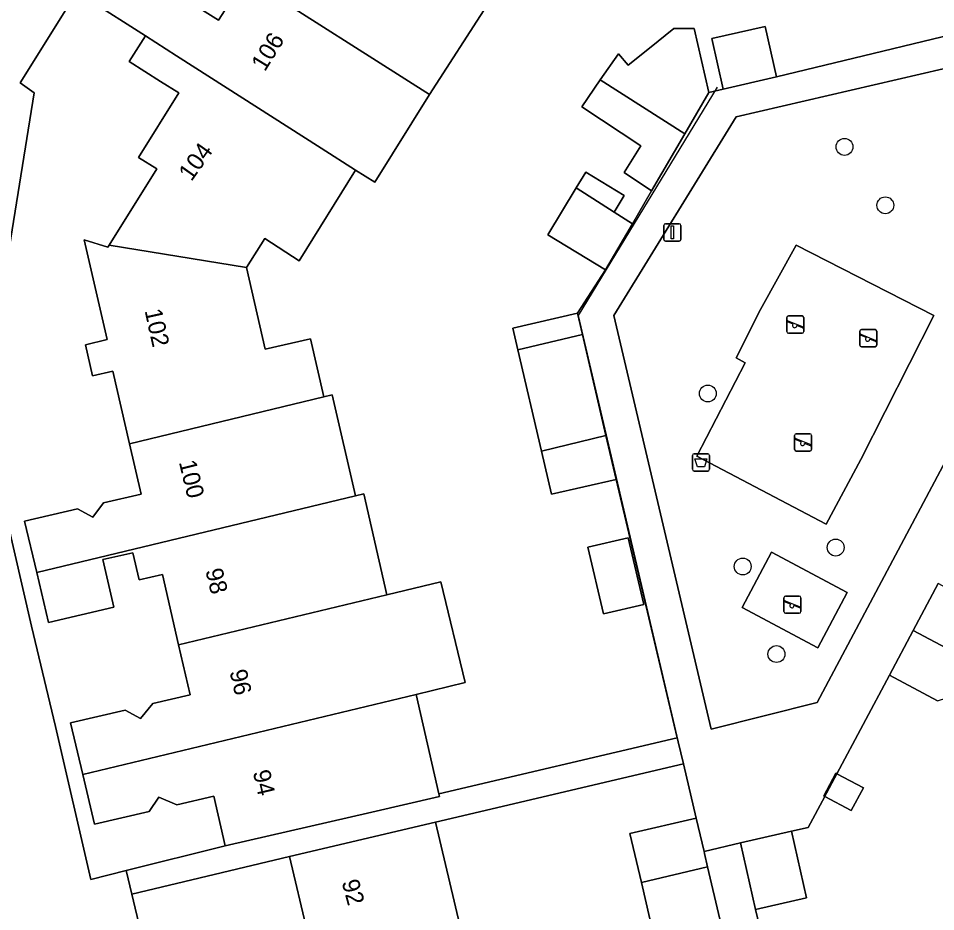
# Model space of a CAD drawing. Extents: x 158455 to 159797, y 387218 to 388672.
# Drawn here: x 159320.9 to 159374, y 388532 to 388583.8 of the extents above; entities that cross this region are included whole.
import ezdxf

# ---------------------------------------------------------------- set-up
doc = ezdxf.new("R2010")
doc.units = 0
for name, color, linetype in [('IMGEO_Afvalbak', 7, 'Continuous'), ('IMGEO_Boom', 7, 'Continuous'), ('IMGEO_Erf', 7, 'Continuous'), ('IMGEO_Groenvoorziening', 7, 'Continuous'), ('IMGEO_Lichtmast', 7, 'Continuous'), ('IMGEO_Muur', 7, 'Continuous'), ('IMGEO_Pand', 7, 'Continuous'), ('IMGEO_Pand_nummerreeks', 7, 'Continuous'), ('IMGEO_Rijbaan_lokaal_open', 7, 'Continuous'), ('IMGEO_Speelvoorziening', 7, 'Continuous'), ('IMGEO_Terreindeel_open', 7, 'Continuous'), ('IMGEO_Terreindeel_zand', 7, 'Continuous'), ('IMGEO_Voetpad_open', 7, 'Continuous')]:
    doc.layers.add(name, color=color, linetype=linetype)

msp = doc.modelspace()

# ---------------------------------------------------------------- linework, layer by layer
at = {"layer": 'IMGEO_Afvalbak'}
for p, q in [((159359.943, 388557.661), (159359.943, 388558.461)), ((159359.943, 388558.461), (159359.943, 388557.661)), ((159360.043, 388558.561), (159360.833, 388558.561)), ((159360.833, 388558.561), (159360.043, 388558.561)), ((159360.933, 388558.461), (159360.933, 388557.661)), ((159360.933, 388557.661), (159360.933, 388558.461)), ((159360.833, 388557.561), (159360.043, 388557.561)), ((159360.043, 388557.561), (159360.833, 388557.561))]:
    msp.add_line(p, q, dxfattribs=at)
msp.add_lwpolyline([(159360.086, 388558.275), (159360.79, 388558.275), (159360.641, 388557.805), (159360.235, 388557.805), (159360.086, 388558.275)], dxfattribs=at)
for centre, start, end in [((159360.043, 388558.461), 90, 180), ((159360.043, 388558.461), 90, 180), ((159360.833, 388558.461), 0, 90), ((159360.833, 388558.461), 360, 90), ((159360.043, 388557.661), 180, 270), ((159360.043, 388557.661), 180, 270), ((159360.833, 388557.661), 270, 0), ((159360.833, 388557.661), 270, 0)]:
    msp.add_arc(centre, 0.1, start, end, dxfattribs=at)
at = {"layer": 'IMGEO_Boom'}
for centre in [(159368.755, 388576.334), (159371.122, 388572.952), (159360.838, 388562.05), (159368.245, 388553.127), (159362.86, 388552.035), (159364.811, 388546.961)]:
    msp.add_circle(centre, 0.489, dxfattribs=at)
at = {"layer": 'IMGEO_Erf'}
for points in [[(159325.767, 388587.7), (159321.01, 388580.049), (159321.822, 388579.463), (159319.251, 388563.589)], [(159330.087, 388585.197), (159332.502, 388583.668), (159334.079, 388586.149)], [(159318.243, 388563.354), (159321.662, 388548.573), (159323.051, 388542.774), (159325.091, 388533.908), (159327.147, 388534.427), (159332.88, 388535.85), (159332.218, 388538.73), (159330.084, 388538.227), (159329.044, 388538.67), (159328.478, 388537.848), (159325.312, 388537.101), (159324.633, 388539.979), (159323.928, 388542.969), (159327.094, 388543.716), (159327.968, 388543.234), (159328.69, 388544.093), (159330.849, 388544.602), (159330.185, 388547.488), (159329.245, 388551.575), (159327.895, 388551.264), (159327.534, 388552.833), (159325.786, 388552.431), (159326.435, 388549.679), (159322.645, 388548.784), (159321.962, 388551.68), (159321.261, 388554.649), (159324.331, 388555.374), (159325.207, 388554.882), (159325.825, 388555.722), (159328.008, 388556.224), (159327.336, 388559.145), (159326.371, 388563.343), (159325.196, 388563.073), (159324.78, 388564.88), (159326.047, 388565.172), (159324.718, 388570.947), (159326.089, 388570.522), (159326.167, 388570.646), (159328.927, 388575.056), (159327.855, 388575.727), (159330.195, 388579.464), (159329.137, 388580.127), (159327.32, 388581.291), (159328.266, 388582.766), (159324.928, 388584.905)], [(159348.06, 388584.544), (159344.722, 388579.371), (159341.542, 388574.284), (159340.436, 388574.99), (159337.157, 388569.746), (159335.176, 388571.035), (159334.117, 388569.341), (159335.203, 388564.618), (159337.822, 388565.22), (159338.595, 388561.855), (159339.086, 388561.973), (159340.431, 388556.125), (159340.906, 388556.239), (159342.251, 388550.392), (159345.369, 388551.142), (159346.774, 388545.308), (159343.939, 388544.626), (159345.264, 388538.862), (159359.069, 388542.111), (159355.522, 388557.079), (159351.791, 388556.216), (159351.209, 388558.708), (159349.839, 388564.578), (159349.545, 388565.834), (159353.296, 388566.702), (159354.92, 388569.218), (159351.572, 388571.234), (159353.221, 388573.958), (159353.772, 388574.869), (159355.999, 388573.521), (159355.417, 388572.56), (159356.475, 388571.886), (159357.582, 388573.785), (159355.999, 388574.854), (159356.952, 388576.406), (159353.535, 388578.658), (159354.607, 388580.212), (159355.656, 388581.733), (159356.219, 388581.063), (159357.464, 388582.063), (159358.878, 388583.199), (159360.056, 388583.197), (159360.906, 388579.488), (159361.727, 388579.688), (159361.065, 388582.614), (159364.152, 388583.312), (159364.814, 388580.386), (159378.886, 388583.796)], [(159374.146, 388544.261), (159371.357, 388545.745), (159368.313, 388540.026), (159369.849, 388539.209), (159369.15, 388537.897), (159367.614, 388538.714), (159366.658, 388536.917), (159365.679, 388536.694), (159366.555, 388532.843), (159363.61, 388532.173), (159366.566, 388519.786), (159368.003, 388520.126), (159366.947, 388524.584), (159373.058, 388526.032), (159373.805, 388522.88), (159374.41, 388523.023)], [(159357.698, 388530.705), (159356.987, 388533.729), (159356.321, 388536.559), (159360.162, 388537.462), (159359.427, 388540.594), (159345.063, 388537.222), (159346.471, 388531.251)]]:
    msp.add_lwpolyline(points, dxfattribs=at)
for points in [[(159356.224, 388553.692), (159357.127, 388549.829), (159354.79, 388549.283), (159353.887, 388553.146)], [(159336.612, 388535.228), (159327.476, 388533.049), (159331.007, 388518.243), (159337.065, 388519.672), (159338.31, 388519.196), (159338.808, 388520.083), (159338.094, 388523.111), (159336.716, 388528.952), (159336.327, 388530.599), (159337.631, 388530.907)]]:
    msp.add_lwpolyline(points, close=True, dxfattribs=at)
at = {"layer": 'IMGEO_Groenvoorziening'}
for points in [[(159381.271, 388570.659), (159378.462, 388581.785), (159362.479, 388578.079), (159355.4, 388566.571), (159361.041, 388542.607), (159367.171, 388544.163)], [(159360.202, 388558.419), (159363.001, 388563.828), (159362.471, 388564.11), (159363.898, 388566.919), (159365.948, 388570.638), (159373.924, 388566.561), (159369.694, 388558.227), (159367.703, 388554.484)], [(159364.524, 388552.856), (159368.912, 388550.522), (159367.207, 388547.317), (159362.819, 388549.651)]]:
    msp.add_lwpolyline(points, close=True, dxfattribs=at)
at = {"layer": 'IMGEO_Lichtmast'}
for p, q in [((159358.289, 388570.98), (159358.289, 388571.78)), ((159358.289, 388571.78), (159358.289, 388570.98)), ((159358.389, 388571.88), (159359.179, 388571.88)), ((159359.179, 388571.88), (159358.389, 388571.88)), ((159359.279, 388571.78), (159359.279, 388570.98)), ((159359.279, 388570.98), (159359.279, 388571.78)), ((159359.179, 388570.88), (159358.389, 388570.88)), ((159358.389, 388570.88), (159359.179, 388570.88))]:
    msp.add_line(p, q, dxfattribs=at)
msp.add_lwpolyline([(159358.709, 388571.755), (159358.859, 388571.755), (159358.859, 388571.005), (159358.709, 388571.005), (159358.709, 388571.755)], dxfattribs=at)
for centre, start, end in [((159358.389, 388571.78), 90, 180), ((159358.389, 388571.78), 90, 180), ((159359.179, 388571.78), 0, 90), ((159359.179, 388571.78), 360, 90), ((159358.389, 388570.98), 180, 270), ((159358.389, 388570.98), 180, 270), ((159359.179, 388570.98), 270, 0), ((159359.179, 388570.98), 270, 0)]:
    msp.add_arc(centre, 0.1, start, end, dxfattribs=at)
at = {"layer": 'IMGEO_Muur'}
for points in [[(159361.383, 388579.786), (159353.327, 388566.568), (159359.123, 388541.885)], [(159371.357, 388545.745), (159366.658, 388536.917), (159365.679, 388536.694)], [(159359.423, 388540.61), (159360.162, 388537.462)]]:
    msp.add_lwpolyline(points, dxfattribs=at)
at = {"layer": 'IMGEO_Pand'}
for points in [[(159334.079, 388586.149), (159344.722, 388579.371), (159348.06, 388584.544), (159344.821, 388586.464), (159336.218, 388591.96), (159331.356, 388595.035), (159329.75, 388592.507), (159333.239, 388590.289), (159335.711, 388588.719)], [(159334.079, 388586.149), (159332.502, 388583.668), (159330.087, 388585.197), (159326.558, 388587.433), (159326.481, 388587.313), (159324.928, 388584.905), (159328.266, 388582.766), (159330.067, 388581.612), (159338.444, 388576.262), (159340.436, 388574.99), (159341.542, 388574.284), (159344.722, 388579.371)], [(159360.056, 388583.197), (159358.878, 388583.199), (159357.464, 388582.063), (159356.219, 388581.063), (159355.656, 388581.733), (159354.607, 388580.212), (159359.504, 388577.084), (159360.906, 388579.488)], [(159361.727, 388579.688), (159364.814, 388580.386), (159364.152, 388583.312), (159361.065, 388582.614)], [(159340.436, 388574.99), (159338.444, 388576.262), (159330.067, 388581.612), (159328.266, 388582.766), (159327.32, 388581.291), (159329.137, 388580.127), (159330.195, 388579.464), (159327.855, 388575.727), (159328.927, 388575.056), (159326.167, 388570.646), (159334.117, 388569.341), (159335.176, 388571.035), (159337.157, 388569.746)], [(159354.607, 388580.212), (159353.535, 388578.658), (159356.952, 388576.406), (159355.999, 388574.854), (159357.582, 388573.785), (159359.504, 388577.084)], [(159353.221, 388573.958), (159355.417, 388572.56), (159355.999, 388573.521), (159353.772, 388574.869)], [(159356.475, 388571.886), (159355.417, 388572.56), (159353.221, 388573.958), (159351.572, 388571.234), (159354.92, 388569.218)], [(159326.167, 388570.646), (159326.089, 388570.522), (159324.718, 388570.947), (159326.047, 388565.172), (159324.78, 388564.88), (159325.196, 388563.073), (159326.371, 388563.343), (159327.336, 388559.145), (159338.595, 388561.855), (159337.822, 388565.22), (159335.203, 388564.618), (159334.117, 388569.341)], [(159353.583, 388565.462), (159353.296, 388566.702), (159349.545, 388565.834), (159349.839, 388564.578)], [(159353.583, 388565.462), (159349.839, 388564.578), (159351.209, 388558.708), (159354.935, 388559.615)], [(159321.962, 388551.68), (159340.431, 388556.125), (159339.086, 388561.973), (159338.595, 388561.855), (159327.336, 388559.145), (159328.008, 388556.224), (159325.825, 388555.722), (159325.207, 388554.882), (159324.331, 388555.374), (159321.261, 388554.649)], [(159354.935, 388559.615), (159351.209, 388558.708), (159351.791, 388556.216), (159355.522, 388557.079)], [(159330.185, 388547.488), (159342.251, 388550.392), (159340.906, 388556.239), (159340.431, 388556.125), (159321.962, 388551.68), (159322.645, 388548.784), (159326.435, 388549.679), (159325.786, 388552.431), (159327.534, 388552.833), (159327.895, 388551.264), (159329.245, 388551.575)], [(159356.224, 388553.692), (159353.887, 388553.146), (159354.79, 388549.283), (159357.127, 388549.829)], [(159345.369, 388551.142), (159342.251, 388550.392), (159330.185, 388547.488), (159330.849, 388544.602), (159328.69, 388544.093), (159327.968, 388543.234), (159327.094, 388543.716), (159323.928, 388542.969), (159324.633, 388539.979), (159343.939, 388544.626), (159346.774, 388545.308)], [(159374.175, 388551.041), (159372.732, 388548.33), (159376.221, 388546.477), (159377.269, 388548.448), (159376.954, 388549.563)], [(159376.221, 388546.477), (159372.732, 388548.33), (159371.357, 388545.745), (159374.146, 388544.261), (159375.22, 388544.596)], [(159343.939, 388544.626), (159324.633, 388539.979), (159325.312, 388537.101), (159328.478, 388537.848), (159329.044, 388538.67), (159330.084, 388538.227), (159332.218, 388538.73), (159332.88, 388535.85), (159341.369, 388537.802), (159345.3, 388538.706), (159345.264, 388538.862)], [(159368.313, 388540.026), (159368.263, 388540.053), (159367.565, 388538.74), (159367.614, 388538.714), (159369.15, 388537.897), (159369.849, 388539.209)], [(159360.619, 388535.525), (159360.162, 388537.462), (159356.321, 388536.559), (159356.987, 388533.729), (159360.829, 388534.635), (159360.648, 388535.402)], [(159336.716, 388528.952), (159346.471, 388531.251), (159345.063, 388537.222), (159336.612, 388535.228), (159337.631, 388530.907), (159336.327, 388530.599)], [(159362.734, 388536.024), (159363.61, 388532.173), (159366.555, 388532.843), (159365.679, 388536.694)], [(159356.987, 388533.729), (159357.698, 388530.705), (159356.095, 388530.314), (159356.767, 388527.513), (159362.217, 388528.797), (159361.542, 388531.612), (159360.829, 388534.635)]]:
    msp.add_lwpolyline(points, close=True, dxfattribs=at)
at = {"layer": 'IMGEO_Rijbaan_lokaal_open'}
for points in [[(159319.251, 388563.589), (159321.822, 388579.463), (159321.01, 388580.049), (159325.767, 388587.7), (159329.046, 388592.899), (159333.921, 388600.617), (159334.913, 388600.111), (159347.456, 388610.511), (159347.272, 388611.39), (159343.031, 388617.183)], [(159334.234, 388490.883), (159335.188, 388491.111), (159334.651, 388493.389), (159333.305, 388499.101), (159334.232, 388499.261), (159334.06, 388500), (159333.952, 388500.352), (159333.217, 388503.47), (159332.578, 388506.179), (159331.24, 388511.962), (159330.487, 388515.155), (159329.825, 388517.964), (159331.007, 388518.243), (159327.476, 388533.049), (159327.147, 388534.427), (159325.091, 388533.908), (159323.051, 388542.774), (159321.662, 388548.573), (159318.243, 388563.354)]]:
    msp.add_lwpolyline(points, dxfattribs=at)
at = {"layer": 'IMGEO_Speelvoorziening'}
for p, q in [((159365.408, 388565.645), (159365.408, 388566.445)), ((159365.408, 388566.445), (159365.408, 388565.645)), ((159365.791, 388566.073), (159365.452, 388566.21)), ((159365.477, 388566.27), (159366.353, 388565.917)), ((159365.508, 388566.545), (159366.298, 388566.545)), ((159366.298, 388566.545), (159365.508, 388566.545)), ((159366.398, 388566.445), (159366.398, 388565.645)), ((159366.398, 388565.645), (159366.398, 388566.445)), ((159366.329, 388565.857), (159365.989, 388565.994)), ((159369.635, 388564.859), (159369.635, 388565.659)), ((159369.635, 388565.659), (159369.635, 388564.859)), ((159369.735, 388565.759), (159370.525, 388565.759)), ((159370.525, 388565.759), (159369.735, 388565.759)), ((159370.625, 388565.659), (159370.625, 388564.859)), ((159370.625, 388564.859), (159370.625, 388565.659)), ((159366.298, 388565.545), (159365.508, 388565.545)), ((159365.508, 388565.545), (159366.298, 388565.545)), ((159370.018, 388565.287), (159369.679, 388565.424)), ((159369.704, 388565.484), (159370.58, 388565.131)), ((159370.556, 388565.071), (159370.216, 388565.208)), ((159370.525, 388564.759), (159369.735, 388564.759)), ((159369.735, 388564.759), (159370.525, 388564.759)), ((159365.862, 388558.817), (159365.862, 388559.617)), ((159365.862, 388559.617), (159365.862, 388558.817)), ((159366.245, 388559.245), (159365.906, 388559.382)), ((159365.931, 388559.442), (159366.807, 388559.089)), ((159365.962, 388559.717), (159366.752, 388559.717)), ((159366.752, 388559.717), (159365.962, 388559.717)), ((159366.852, 388559.617), (159366.852, 388558.817)), ((159366.852, 388558.817), (159366.852, 388559.617)), ((159366.752, 388558.717), (159365.962, 388558.717)), ((159365.962, 388558.717), (159366.752, 388558.717)), ((159366.783, 388559.029), (159366.443, 388559.166)), ((159365.246, 388549.422), (159365.246, 388550.222)), ((159365.246, 388550.222), (159365.246, 388549.422)), ((159365.346, 388550.322), (159366.136, 388550.322)), ((159366.136, 388550.322), (159365.346, 388550.322)), ((159366.236, 388550.222), (159366.236, 388549.422)), ((159366.236, 388549.422), (159366.236, 388550.222)), ((159365.629, 388549.85), (159365.29, 388549.987)), ((159365.315, 388550.047), (159366.191, 388549.694)), ((159366.167, 388549.634), (159365.827, 388549.771)), ((159366.136, 388549.322), (159365.346, 388549.322)), ((159365.346, 388549.322), (159366.136, 388549.322))]:
    msp.add_line(p, q, dxfattribs=at)
for centre, radius, start, end in [((159365.508, 388566.445), 0.1, 90, 180), ((159365.508, 388566.445), 0.1, 90, 180), ((159365.465, 388566.24), 0.0327, 68.078, 248.078), ((159366.298, 388566.445), 0.1, 0, 90), ((159366.298, 388566.445), 0.1, 360, 90), ((159365.508, 388565.645), 0.1, 180, 270), ((159365.508, 388565.645), 0.1, 180, 270), ((159365.87, 388565.983), 0.12, 130.9928, 5.1632), ((159366.298, 388565.645), 0.1, 270, 0), ((159366.298, 388565.645), 0.1, 270, 0), ((159366.341, 388565.887), 0.0327, 248.078, 68.078), ((159369.735, 388565.659), 0.1, 90, 180), ((159369.735, 388565.659), 0.1, 90, 180), ((159370.525, 388565.659), 0.1, 0, 90), ((159370.525, 388565.659), 0.1, 360, 90), ((159369.692, 388565.454), 0.0327, 68.078, 248.078), ((159370.097, 388565.197), 0.12, 130.9928, 5.1632), ((159370.568, 388565.101), 0.0327, 248.078, 68.078), ((159369.735, 388564.859), 0.1, 180, 270), ((159369.735, 388564.859), 0.1, 180, 270), ((159370.525, 388564.859), 0.1, 270, 0), ((159370.525, 388564.859), 0.1, 270, 0), ((159365.962, 388559.617), 0.1, 90, 180), ((159365.962, 388559.617), 0.1, 90, 180), ((159365.919, 388559.412), 0.0327, 68.078, 248.078), ((159366.324, 388559.155), 0.12, 130.9928, 5.1632), ((159366.752, 388559.617), 0.1, 0, 90), ((159366.752, 388559.617), 0.1, 360, 90), ((159365.962, 388558.817), 0.1, 180, 270), ((159365.962, 388558.817), 0.1, 180, 270), ((159366.752, 388558.817), 0.1, 270, 0), ((159366.752, 388558.817), 0.1, 270, 0), ((159366.795, 388559.059), 0.0327, 248.078, 68.078), ((159365.346, 388550.222), 0.1, 90, 180), ((159365.346, 388550.222), 0.1, 90, 180), ((159366.136, 388550.222), 0.1, 0, 90), ((159366.136, 388550.222), 0.1, 360, 90), ((159365.303, 388550.017), 0.0327, 68.078, 248.078), ((159365.708, 388549.76), 0.12, 130.9928, 5.1632), ((159366.179, 388549.664), 0.0327, 248.078, 68.078), ((159365.346, 388549.422), 0.1, 180, 270), ((159365.346, 388549.422), 0.1, 180, 270), ((159366.136, 388549.422), 0.1, 270, 0), ((159366.136, 388549.422), 0.1, 270, 0)]:
    msp.add_arc(centre, radius, start, end, dxfattribs=at)
at = {"layer": 'IMGEO_Terreindeel_open'}
msp.add_lwpolyline([(159367.207, 388547.317), (159368.912, 388550.522), (159364.524, 388552.856), (159362.819, 388549.651)], close=True, dxfattribs=at)
at = {"layer": 'IMGEO_Terreindeel_zand'}
msp.add_lwpolyline([(159363.898, 388566.919), (159362.471, 388564.11), (159363.001, 388563.828), (159360.202, 388558.419), (159367.703, 388554.484), (159369.694, 388558.227), (159373.924, 388566.561), (159365.948, 388570.638)], close=True, dxfattribs=at)
at = {"layer": 'IMGEO_Voetpad_open'}
msp.add_lwpolyline([(159378.886, 388583.796), (159364.814, 388580.386), (159361.727, 388579.688), (159360.906, 388579.488), (159359.504, 388577.084), (159357.582, 388573.785), (159356.475, 388571.886), (159354.92, 388569.218), (159353.296, 388566.702), (159353.583, 388565.462), (159354.935, 388559.615), (159355.522, 388557.079), (159359.069, 388542.111), (159359.123, 388541.885), (159359.423, 388540.61), (159359.427, 388540.594), (159360.162, 388537.462), (159360.619, 388535.525), (159362.734, 388536.024), (159365.679, 388536.694), (159366.658, 388536.917), (159367.614, 388538.714), (159367.565, 388538.74), (159368.263, 388540.053), (159368.313, 388540.026), (159371.357, 388545.745), (159372.732, 388548.33), (159374.175, 388551.041)], dxfattribs=at)
for points in [[(159361.041, 388542.607), (159355.4, 388566.571), (159362.479, 388578.079), (159378.462, 388581.785), (159381.271, 388570.659), (159367.171, 388544.163)], [(159359.427, 388540.594), (159359.423, 388540.61), (159359.123, 388541.885), (159359.069, 388542.111), (159345.264, 388538.862), (159345.3, 388538.706), (159341.369, 388537.802), (159332.88, 388535.85), (159327.147, 388534.427), (159327.476, 388533.049), (159336.612, 388535.228), (159345.063, 388537.222)], [(159363.61, 388532.173), (159362.734, 388536.024), (159360.619, 388535.525), (159360.648, 388535.402), (159360.829, 388534.635), (159361.542, 388531.612), (159362.217, 388528.797), (159363.674, 388522.725), (159368.096, 388504.226), (159370.163, 388504.712), (159367.299, 388516.714), (159367.168, 388516.683), (159366.44, 388519.756), (159366.566, 388519.786)]]:
    msp.add_lwpolyline(points, close=True, dxfattribs=at)

# ---------------------------------------------------------------- texts
at = {"layer": 'IMGEO_Pand_nummerreeks'}
for s, rotation, p in [('106', 58.3328, (159335.175, 388580.65)), ('104', 54.5513, (159330.92, 388574.292)), ('102', 282.5089, (159328.208, 388566.851)), ('100', 283.7331, (159330.192, 388558.075)), ('98', 283.7331, (159331.725, 388551.8)), ('96', 283.0346, (159333.128, 388545.953)), ('94', 283.0346, (159334.476, 388540.134)), ('92', 285.1833, (159339.62, 388533.764))]:
    msp.add_text(s, height=1, rotation=rotation, dxfattribs=at).set_placement(p)

doc.saveas('drawing.dxf')
